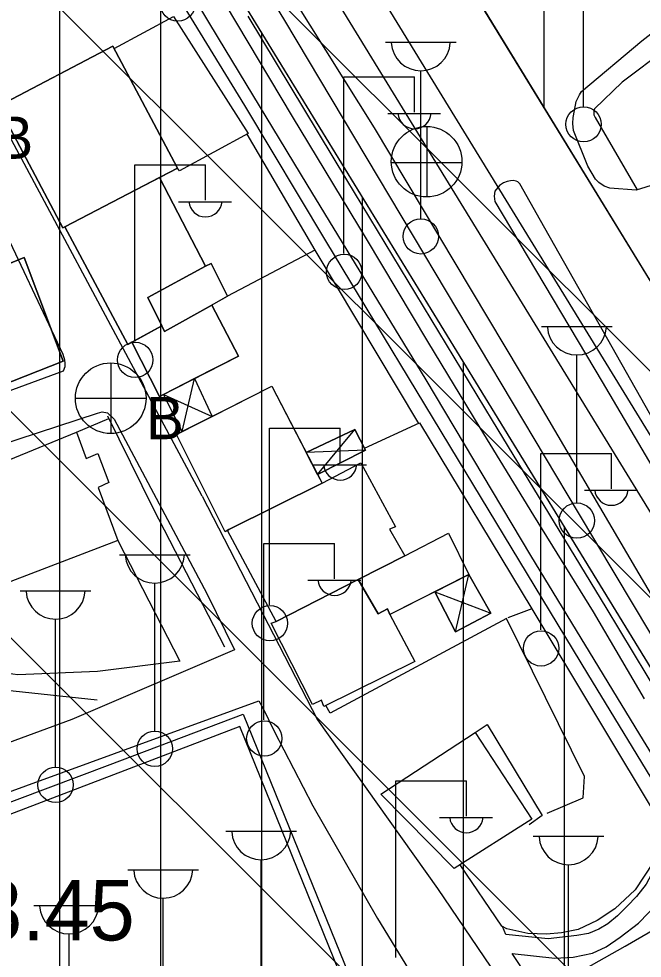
# Model space of a CAD drawing. Extents: x 417995 to 421451, y 4454518 to 4458015.
# Drawn here: x 420836.5 to 420898.3, y 4457587.8 to 4457680.9 of the extents above; entities that cross this region are included whole.
import ezdxf

# ---------------------------------------------------------------- set-up
doc = ezdxf.new("R2010")
doc.units = 0
for name, color, linetype in [('ADAKENARI', 7, 'Continuous'), ('B_Kapi', 7, 'Continuous'), ('B_Mesken', 7, 'Continuous'), ('B_Spor_Tesisleri', 7, 'Continuous'), ('B_Sundurma', 7, 'Continuous'), ('KALDIRIM', 7, 'Continuous'), ('O_Park_Bahce', 7, 'Continuous'), ('PL_KON_MEV_250', 7, 'Continuous'), ('S_Cad_Sok_Lambasi', 7, 'Continuous'), ('S_Elektrik_Diregi', 7, 'Continuous'), ('S_Rogar_Kapagi', 7, 'Continuous'), ('S_Rogar_Kapagi_Buski', 7, 'Continuous'), ('Sinir_Duvar_tek_tarafa_ait', 7, 'Continuous'), ('Sinir_Ist_Duvari', 7, 'Continuous'), ('Sinir_Tel_bir_taraf', 7, 'Continuous'), ('SN_TR_SIVILASMA', 7, 'Continuous'), ('TR_ORTAYOGUNKONUT', 7, 'Continuous'), ('Y_Kot_Noktasi', 7, 'Continuous'), ('Yol_Kaldirim_kenari_bordurtasi', 7, 'Continuous'), ('Yol_Kos_Yur_Parkuru', 7, 'Continuous'), ('Yol_Sose', 7, 'Continuous')]:
    doc.layers.add(name, color=color, linetype=linetype)

msp = doc.modelspace()

# ---------------------------------------------------------------- linework, layer by layer
at = {"layer": 'ADAKENARI'}
for p, q in [((420798.625, 4457780.776), (420925.782, 4457573.076)), ((420911.206, 4457635.189), (420822.228, 4457780.526))]:
    msp.add_line(p, q, dxfattribs=at)
at = {"layer": 'B_Kapi'}
msp.add_lwpolyline([(420842.244, 4457639.925), (420845.455, 4457641.276)], dxfattribs=at)
at = {"layer": 'B_Mesken'}
for points in [[(420834.499, 4457672.281), (420840.917, 4457660.196), (420852.275, 4457666.118), (420845.867, 4457678.203)], [(420850.469, 4457665.177), (420841.103, 4457660.292), (420840.917, 4457660.196), (420834.499, 4457672.281), (420845.867, 4457678.203), (420852.275, 4457666.118)], [(420850.469, 4457665.177), (420841.103, 4457660.292), (420847.338, 4457648.633), (420850.698, 4457650.467), (420849.315, 4457653.293), (420855.036, 4457656.41)], [(420855.036, 4457656.41), (420849.315, 4457653.293), (420850.698, 4457650.467), (420847.727, 4457648.846), (420847.338, 4457648.634), (420841.103, 4457660.292), (420850.469, 4457665.177)], [(420824.701, 4457652.189), (420828.516, 4457642.092), (420840.944, 4457646.987), (420837.078, 4457657.259)], [(420824.701, 4457652.189), (420825.826, 4457652.65), (420835.95, 4457656.797), (420837.078, 4457657.259), (420840.944, 4457646.987), (420828.516, 4457642.092)], [(420849.315, 4457653.293), (420850.698, 4457650.467), (420850.964, 4457649.919), (420857.236, 4457653.412), (420855.616, 4457656.656), (420855.036, 4457656.41)], [(420855.671, 4457652.54), (420850.964, 4457649.919), (420850.698, 4457650.467), (420849.315, 4457653.293), (420855.036, 4457656.41), (420855.616, 4457656.656), (420857.236, 4457653.412)], [(420847.727, 4457648.846), (420850.489, 4457643.464), (420858.3, 4457647.471), (420855.67, 4457652.54), (420850.964, 4457649.919), (420850.698, 4457650.467)], [(420853.956, 4457645.242), (420850.888, 4457643.668), (420850.489, 4457643.464), (420847.727, 4457648.846), (420850.698, 4457650.467), (420850.964, 4457649.919), (420855.671, 4457652.54), (420858.3, 4457647.471)], [(420857.353, 4457630.27), (420857, 4457630.041), (420852.182, 4457639.714), (420861.623, 4457644.501), (420866.592, 4457634.87)], [(420865.021, 4457637.915), (420866.14, 4457635.746), (420866.592, 4457634.87), (420857.353, 4457630.27), (420857.225, 4457630.187), (420857, 4457630.041), (420852.182, 4457639.714), (420852.728, 4457639.991), (420855.707, 4457641.501), (420861.623, 4457644.501)], [(420844.408, 4457634.456), (420846.369, 4457629.177), (420835.743, 4457625.114), (420831.842, 4457635.671), (420842.244, 4457639.925), (420843.209, 4457637.318), (420844.376, 4457637.805), (420845.455, 4457634.956)], [(420844.408, 4457634.456), (420846.369, 4457629.177), (420835.743, 4457625.114), (420831.842, 4457635.671), (420842.244, 4457639.925), (420843.209, 4457637.318), (420844.376, 4457637.805), (420845.455, 4457634.956)], [(420874.796, 4457627.66), (420862.027, 4457621.163), (420857.225, 4457630.187), (420857.353, 4457630.27), (420866.592, 4457634.87), (420870.446, 4457636.901), (420873.873, 4457630.56), (420873.283, 4457630.303)], [(420874.796, 4457627.66), (420870.17, 4457625.306), (420862.027, 4457621.163), (420857.225, 4457630.187), (420857.353, 4457630.27), (420866.592, 4457634.87), (420870.446, 4457636.901), (420873.873, 4457630.56), (420873.283, 4457630.303)], [(420874.796, 4457627.66), (420879.121, 4457629.93), (420881.147, 4457625.834), (420873.31, 4457621.842), (420873.086, 4457622.4), (420872.137, 4457621.91), (420870.17, 4457625.306)], [(420881.147, 4457625.834), (420877.755, 4457624.106), (420873.31, 4457621.842), (420873.086, 4457622.4), (420872.137, 4457621.91), (420870.17, 4457625.306), (420874.796, 4457627.66), (420879.121, 4457629.93)], [(420873.31, 4457621.842), (420875.796, 4457617.173), (420866.774, 4457612.716), (420866.533, 4457613.344), (420865.632, 4457612.935), (420861.55, 4457620.977), (420862.027, 4457621.163), (420870.17, 4457625.306), (420872.137, 4457621.91), (420873.086, 4457622.4)], [(420873.31, 4457621.842), (420875.796, 4457617.173), (420866.774, 4457612.716), (420866.533, 4457613.344), (420865.632, 4457612.935), (420861.55, 4457620.977), (420862.027, 4457621.163), (420870.17, 4457625.306), (420872.137, 4457621.91), (420873.086, 4457622.4)], [(420872.406, 4457604.03), (420881.762, 4457610.156), (420887.364, 4457601.56), (420879.684, 4457596.646)], [(420872.406, 4457604.03), (420881.762, 4457610.156), (420887.364, 4457601.56), (420879.684, 4457596.646)]]:
    msp.add_lwpolyline(points, close=True, dxfattribs=at)
at = {"layer": 'B_Spor_Tesisleri'}
msp.add_lwpolyline([(420813.669, 4457593.626), (420823.533, 4457567.84), (420868.804, 4457585.11), (420858.454, 4457610.753)], close=True, dxfattribs=at)
at = {"layer": 'B_Sundurma'}
for p, q in [((420852.728, 4457639.991), (420853.956, 4457645.242)), ((420850.888, 4457643.668), (420855.707, 4457641.501)), ((420866.14, 4457635.746), (420869.85, 4457640.196)), ((420870.906, 4457638.153), (420865.021, 4457637.915)), ((420879.817, 4457620.122), (420881.147, 4457625.834)), ((420877.755, 4457624.106), (420883.301, 4457621.968))]:
    msp.add_line(p, q, dxfattribs=at)
for points in [[(420852.728, 4457639.991), (420850.888, 4457643.668), (420853.956, 4457645.242), (420855.707, 4457641.501)], [(420855.707, 4457641.501), (420852.728, 4457639.991), (420850.888, 4457643.668), (420853.956, 4457645.242)], [(420866.14, 4457635.746), (420870.906, 4457638.153), (420869.85, 4457640.196), (420865.021, 4457637.915)], [(420866.14, 4457635.746), (420865.021, 4457637.915), (420869.85, 4457640.196), (420870.906, 4457638.153)], [(420877.755, 4457624.106), (420879.817, 4457620.122), (420883.301, 4457621.968), (420881.147, 4457625.834)], [(420877.755, 4457624.106), (420881.147, 4457625.834), (420883.301, 4457621.968), (420879.817, 4457620.123)]]:
    msp.add_lwpolyline(points, close=True, dxfattribs=at)
at = {"layer": 'KALDIRIM'}
for p, q in [((420808.066, 4457780.676), (420928.297, 4457584.289)), ((420903.631, 4457632.24), (420812.787, 4457780.626))]:
    msp.add_line(p, q, dxfattribs=at)
at = {"layer": 'O_Park_Bahce'}
msp.add_lwpolyline([(420888.123, 4457584.173), (420896.619, 4457588.956), (420905.102, 4457593.89), (420910.157, 4457580.144), (420912.07, 4457573.458), (420912.344, 4457570.915), (420912.489, 4457569.087), (420912.425, 4457567.279), (420909.452, 4457558.497)], dxfattribs=at)
at = {"layer": 'PL_KON_MEV_250'}
for points in [[(420777.385, 4457488.045), (420795.756, 4457494.083), (420799.64, 4457495.419), (420803.486, 4457496.861), (420807.291, 4457498.407), (420811.052, 4457500.057), (420814.767, 4457501.809), (420818.432, 4457503.663), (420822.045, 4457505.616), (420825.603, 4457507.667), (420924.095, 4457566.256), (420925.782, 4457573.076), (420798.625, 4457780.776)], [(420822.228, 4457780.526), (420911.206, 4457635.189), (420913.817, 4457635.925), (420913.817, 4457667.572)]]:
    msp.add_lwpolyline(points, dxfattribs=at)
at = {"layer": 'S_Cad_Sok_Lambasi'}
for p, q in [((420892.507, 4457672.216), (420892.507, 4457686.891)), ((420872.875, 4457678.604), (420879.875, 4457678.604)), ((420876.375, 4457661.104), (420876.375, 4457675.779)), ((420888.343, 4457650.414), (420895.343, 4457650.414)), ((420891.843, 4457632.914), (420891.843, 4457647.589)), ((420846.518, 4457627.783), (420853.518, 4457627.783)), ((420850.018, 4457610.283), (420850.018, 4457624.959)), ((420836.687, 4457624.208), (420843.687, 4457624.208)), ((420840.187, 4457606.708), (420840.187, 4457621.383)), ((420857.061, 4457600.355), (420864.061, 4457600.355)), ((420887.523, 4457599.858), (420894.523, 4457599.858)), ((420860.561, 4457582.855), (420860.561, 4457597.53)), ((420847.356, 4457596.536), (420854.356, 4457596.536)), ((420891.023, 4457582.358), (420891.023, 4457597.033)), ((420850.856, 4457579.036), (420850.856, 4457593.711)), ((420838.03, 4457592.993), (420845.03, 4457592.993)), ((420841.53, 4457575.493), (420841.53, 4457590.168))]:
    msp.add_line(p, q, dxfattribs=at)
for centre in [(420892.507, 4457670.466), (420876.375, 4457659.354), (420891.843, 4457631.164), (420850.018, 4457608.533), (420840.187, 4457604.958)]:
    msp.add_circle(centre, 1.75, dxfattribs=at)
for centre in [(420876.375, 4457678.708), (420891.843, 4457650.518), (420850.018, 4457627.888), (420840.187, 4457624.312), (420860.561, 4457600.459), (420891.023, 4457599.962), (420850.856, 4457596.64), (420841.53, 4457593.097)]:
    msp.add_arc(centre, 2.929, 183.298, 356.90719, dxfattribs=at)
at = {"layer": 'S_Elektrik_Diregi'}
for p, q in [((420868.755, 4457657.665), (420868.755, 4457675.165)), ((420868.755, 4457675.165), (420875.755, 4457675.165)), ((420875.755, 4457671.665), (420875.755, 4457675.165)), ((420873.095, 4457671.525), (420878.345, 4457671.525)), ((420848.038, 4457648.933), (420848.038, 4457666.433)), ((420848.038, 4457666.433), (420855.038, 4457666.433)), ((420855.038, 4457662.933), (420855.038, 4457666.433)), ((420852.378, 4457662.793), (420857.628, 4457662.793)), ((420861.391, 4457622.822), (420861.391, 4457640.322)), ((420861.391, 4457640.322), (420868.391, 4457640.322)), ((420868.391, 4457636.822), (420868.391, 4457640.322)), ((420888.262, 4457620.325), (420888.262, 4457637.825)), ((420888.262, 4457637.825), (420895.262, 4457637.825)), ((420895.262, 4457634.325), (420895.262, 4457637.825)), ((420865.731, 4457636.682), (420870.981, 4457636.682)), ((420892.602, 4457634.185), (420897.852, 4457634.185)), ((420860.833, 4457611.388), (420860.833, 4457628.888)), ((420860.833, 4457628.888), (420867.833, 4457628.888)), ((420867.833, 4457625.388), (420867.833, 4457628.888)), ((420865.173, 4457625.248), (420870.423, 4457625.248)), ((420873.892, 4457587.841), (420873.892, 4457605.341)), ((420873.892, 4457605.341), (420880.892, 4457605.341)), ((420880.892, 4457601.841), (420880.892, 4457605.341)), ((420878.232, 4457601.701), (420883.482, 4457601.701))]:
    msp.add_line(p, q, dxfattribs=at)
for centre in [(420852.294, 4457682.457), (420868.791, 4457655.83), (420848.074, 4457647.097), (420861.427, 4457620.987), (420888.298, 4457618.49), (420860.869, 4457609.552)]:
    msp.add_circle(centre, 1.75, dxfattribs=at)
for centre in [(420875.755, 4457671.678), (420855.038, 4457662.946), (420868.392, 4457636.835), (420895.263, 4457634.338), (420867.834, 4457625.401), (420880.893, 4457601.854)]:
    msp.add_arc(centre, 1.658, 184.83843, 355.14641, dxfattribs=at)
at = {"layer": 'S_Rogar_Kapagi'}
for p, q in [((420877.009, 4457663.229), (420877.009, 4457670.229)), ((420873.439, 4457666.694), (420880.439, 4457666.694))]:
    msp.add_line(p, q, dxfattribs=at)
msp.add_circle((420876.956, 4457666.758), 3.5, dxfattribs=at)
at = {"layer": 'S_Rogar_Kapagi_Buski'}
for p, q in [((420845.647, 4457646.799), (420845.647, 4457639.799)), ((420842.147, 4457643.299), (420849.147, 4457643.299))]:
    msp.add_line(p, q, dxfattribs=at)
msp.add_circle((420845.647, 4457643.299), 3.5, dxfattribs=at)
at = {"layer": 'Sinir_Duvar_tek_tarafa_ait'}
for points in [[(420845.989, 4457677.973), (420851.882, 4457681.168), (420859.254, 4457669.548), (420852.477, 4457665.852), (420852.275, 4457666.118)], [(420859.125, 4457669.478), (420865.878, 4457657.994), (420857.236, 4457653.412)], [(420865.878, 4457657.994), (420876.15, 4457640.809)], [(420845.315, 4457641.561), (420849.84, 4457632.365)], [(420870.813, 4457638.333), (420876.236, 4457640.849), (420887.369, 4457622.401), (420884.992, 4457621.524)], [(420849.84, 4457632.365), (420856.927, 4457618.66)], [(420887.369, 4457622.401), (420900.192, 4457601.042), (420899.971, 4457599.34), (420899.403, 4457597.26), (420897.624, 4457594.558), (420895.592, 4457592.652), (420893.867, 4457591.511), (420891.968, 4457590.617), (420890.336, 4457590.273), (420888.82, 4457590.134), (420886.991, 4457590.209), (420884.901, 4457590.69), (420884.415, 4457590.924), (420880.289, 4457597.033)], [(420884.872, 4457621.465), (420867.397, 4457612.053), (420866.965, 4457612.811)], [(420881.762, 4457610.156), (420882.941, 4457610.95), (420888.398, 4457601.906), (420887.123, 4457600.983)], [(420906.054, 4457559.089), (420904.878, 4457559.727), (420904.126, 4457560.39), (420902.312, 4457563.08), (420894.694, 4457574.247), (420885.445, 4457588.219)]]:
    msp.add_lwpolyline(points, dxfattribs=at)
at = {"layer": 'Sinir_Ist_Duvari'}
for points in [[(420888.899, 4457602.135), (420892.474, 4457603.674), (420892.601, 4457605.777), (420884.872, 4457621.465)], [(420831.637, 4457614.489), (420834.085, 4457614.472), (420844.299, 4457613.391)]]:
    msp.add_lwpolyline(points, dxfattribs=at)
at = {"layer": 'Sinir_Tel_bir_taraf'}
for points in [[(420846.369, 4457629.177), (420852.482, 4457617.21), (420844.35, 4457616.201), (420836.446, 4457615.871), (420832.46, 4457616.4), (420831.461, 4457616.479)], [(420845.608, 4457606.957), (420858.766, 4457611.961)], [(420858.766, 4457611.961), (420869.753, 4457584.937), (420846.801, 4457576.068)], [(420846.801, 4457576.068), (420823.186, 4457566.303), (420812.301, 4457594.458), (420845.608, 4457606.957)]]:
    msp.add_lwpolyline(points, dxfattribs=at)
at = {"layer": 'SN_TR_SIVILASMA'}
for p, q in [((421289.007, 4457166.258), (420673.162, 4457782.103)), ((421289.239, 4457188.477), (420695.852, 4457781.863)), ((421289.702, 4457232.914), (420741.233, 4457781.383)), ((421289.934, 4457255.133), (420763.924, 4457781.143))]:
    msp.add_line(p, q, dxfattribs=at)
at = {"layer": 'TR_ORTAYOGUNKONUT'}
for p, q in [((420888.591, 4457672.129), (420888.591, 4457779.825)), ((420840.61, 4457516.594), (420840.61, 4457712.196)), ((420850.61, 4457522.543), (420850.61, 4457695.862)), ((420860.61, 4457528.491), (420860.61, 4457679.528)), ((420870.61, 4457534.44), (420870.61, 4457663.194)), ((420880.61, 4457540.389), (420880.61, 4457646.86)), ((420890.61, 4457546.337), (420890.61, 4457630.526))]:
    msp.add_line(p, q, dxfattribs=at)
msp.add_lwpolyline([(420822.228, 4457780.526), (420911.206, 4457635.189), (420913.817, 4457635.925), (420913.817, 4457667.572)], dxfattribs=at)
at = {"layer": 'Yol_Kaldirim_kenari_bordurtasi'}
for points in [[(420820.886, 4457749.351), (420831.546, 4457731.951), (420847.849, 4457705.467), (420862.86, 4457680.763), (420875.622, 4457659.376), (420891.984, 4457631.935), (420909.852, 4457602.011), (420925.303, 4457575.722), (420926.377, 4457573.57), (420926.487, 4457573.145), (420926.554, 4457572.699), (420926.525, 4457572.284), (420926.49, 4457571.789), (420926.455, 4457571.315), (420925.526, 4457568.371), (420921.966, 4457561.846), (420919.964, 4457558.405), (420919.177, 4457557.711), (420918.255, 4457557.264), (420917.647, 4457557.142), (420915.38, 4457557.456)], [(420946.545, 4457716.473), (420941.939, 4457721.323), (420941.774, 4457721.33), (420941.667, 4457721.281), (420936.558, 4457712.535), (420937.339, 4457711.904), (420931.434, 4457704.38), (420928.135, 4457700.226), (420923.28, 4457696.045), (420916.571, 4457690.578), (420906.746, 4457683.583), (420900.546, 4457678.611), (420900.73, 4457677.947), (420896.343, 4457674.642), (420893.604, 4457671.993), (420893.508, 4457671.815), (420893.527, 4457671.4), (420893.663, 4457671.159), (420897.833, 4457663.976)]]:
    msp.add_lwpolyline(points, dxfattribs=at)
at = {"layer": 'Yol_Kos_Yur_Parkuru'}
for points in [[(420901.124, 4457602.433), (420900.48, 4457603.531), (420892.927, 4457615.96), (420880.863, 4457635.915), (420866.961, 4457658.919), (420858.928, 4457672.33), (420846.659, 4457692.445)], [(420859.245, 4457681.205), (420869.011, 4457664.975), (420883.45, 4457641.075), (420894.715, 4457622.546), (420905.536, 4457604.569), (420909.513, 4457597.18), (420914.95, 4457583.478), (420917.738, 4457576.2), (420918.488, 4457570.582), (420918.713, 4457568.093), (420918.545, 4457566.51), (420916.24, 4457560.114)], [(420901.124, 4457602.433), (420900.006, 4457597.895), (420899.519, 4457596.594), (420898.7, 4457595.104), (420897.761, 4457593.876), (420896.83, 4457592.912), (420895.879, 4457591.949), (420894.915, 4457591.184), (420894.009, 4457590.645), (420892.99, 4457590.203), (420891.829, 4457590.007), (420889.006, 4457589.693), (420884.813, 4457590.102), (420884.46, 4457590.902)], [(420885.445, 4457588.219), (420889.644, 4457587.767), (420891.489, 4457587.859), (420893.402, 4457588.248), (420894.754, 4457588.897), (420896.147, 4457589.853), (420897.951, 4457591.253), (420899.962, 4457593.306), (420901.757, 4457596.191), (420903.034, 4457599.175)]]:
    msp.add_lwpolyline(points, dxfattribs=at)
at = {"layer": 'Yol_Sose'}
for points in [[(420818.124, 4457742.417), (420824.458, 4457731.699), (420831.264, 4457720.408), (420839.064, 4457707.632), (420847.359, 4457693.881), (420856.307, 4457679.003), (420865.096, 4457664.496), (420876.859, 4457645.115), (420887.232, 4457627.69), (420898.043, 4457609.95)], [(420854.714, 4457633.603), (420830.012, 4457679.747), (420814.372, 4457708.999), (420811.255, 4457714.551), (420810.871, 4457715.021), (420810.376, 4457715.404), (420810.008, 4457715.61), (420809.508, 4457715.796), (420808.722, 4457715.967), (420807.762, 4457716.164), (420806.777, 4457716.251), (420805.594, 4457716.278), (420804.054, 4457716.048), (420803.496, 4457715.772)], [(420897.73, 4457663.944), (420895.108, 4457664.148), (420894.564, 4457664.317), (420894.023, 4457664.707), (420893.704, 4457665.028), (420892.921, 4457666.309), (420891.511, 4457669.842), (420891.452, 4457670.552), (420891.486, 4457671.145), (420891.6, 4457671.835), (420891.767, 4457672.713), (420892.107, 4457673.399), (420892.299, 4457673.707), (420898.279, 4457678.761), (420922.824, 4457697.858)], [(420903.358, 4457616.749), (420887.861, 4457643.18), (420871.801, 4457670.13), (420855.924, 4457695.473)], [(420898.553, 4457613.473), (420893.48, 4457622.1), (420887.594, 4457631.685), (420882.273, 4457640.375), (420877.072, 4457648.932), (420871.005, 4457659.097), (420863.677, 4457671.235), (420857.028, 4457682.376)], [(420802.297, 4457657.478), (420830.643, 4457667.121), (420830.928, 4457667.115), (420831.3, 4457667.063), (420831.602, 4457666.859), (420832.031, 4457666.433), (420840.918, 4457647.681), (420841.058, 4457647.108), (420841.116, 4457646.755), (420841.108, 4457646.405), (420840.923, 4457645.992), (420807.528, 4457633.68)], [(420902.884, 4457635.053), (420888.236, 4457660.928), (420886.201, 4457664.564), (420885.99, 4457664.767), (420885.833, 4457664.831), (420885.521, 4457664.882), (420885.268, 4457664.87), (420884.951, 4457664.787), (420884.586, 4457664.661), (420884.179, 4457664.411), (420883.72, 4457663.822), (420883.631, 4457663.347), (420883.71, 4457662.799), (420894.36, 4457644.912), (420909.732, 4457618.778)], [(420901.551, 4457665.133), (420897.73, 4457663.944)], [(420808.941, 4457630.211), (420844.335, 4457641.815), (420844.799, 4457641.959), (420845.323, 4457641.859), (420845.987, 4457641.209), (420855.18, 4457623.935)], [(420854.714, 4457633.603), (420866.137, 4457611.399), (420878.015, 4457594.668), (420887.901, 4457580.108), (420898.86, 4457563.29)], [(420855.18, 4457623.935), (420857.91, 4457618.337)], [(420857.91, 4457618.337), (420841.805, 4457611.451), (420812.353, 4457600.589)], [(420824.597, 4457550.026), (420820.806, 4457562.063), (420811.112, 4457595.352), (420843.581, 4457607.164), (420860.32, 4457613.291), (420860.745, 4457612.526)], [(420860.745, 4457612.526), (420861.836, 4457610.287), (420865.691, 4457602.876), (420872.089, 4457591.71), (420876.616, 4457584.281), (420876.964, 4457583.513), (420877.04, 4457583.12), (420877.053, 4457582.816), (420877.017, 4457582.296), (420876.941, 4457581.907), (420876.757, 4457581.52), (420875.975, 4457580.693), (420848.509, 4457564.16)], [(420898.043, 4457609.95), (420904.695, 4457599.089)]]:
    msp.add_lwpolyline(points, dxfattribs=at)

# ---------------------------------------------------------------- texts
at = {"layer": 'S_Rogar_Kapagi_Buski'}
for p in [(420834.222, 4457667.041), (420849.147, 4457639.234)]:
    msp.add_text('B', height=4.2, dxfattribs=at).set_placement(p)
at = {"layer": 'Y_Kot_Noktasi'}
msp.add_text('88.45', height=6, dxfattribs=at).set_placement((420827.943, 4457589.526))

doc.saveas('drawing.dxf')
